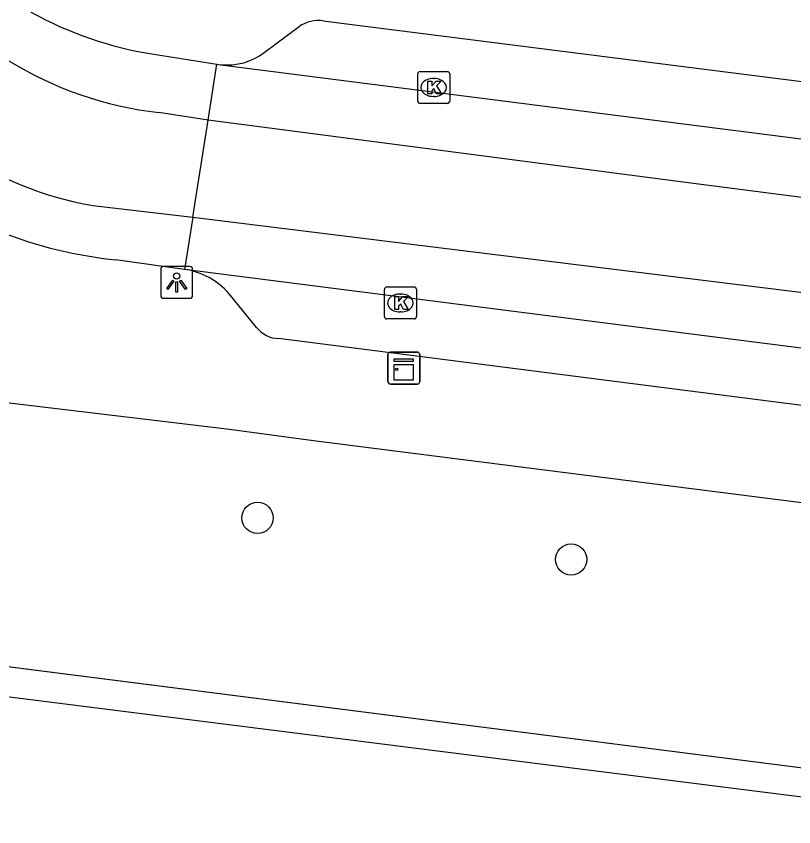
# Model space of a CAD drawing. Extents: x 161696 to 162377, y 380761 to 381673.
# Drawn here: x 162118.34 to 162142.66, y 381214.14 to 381239.5 of the extents above; entities that cross this region are included whole.
import ezdxf

# ---------------------------------------------------------------- set-up
doc = ezdxf.new("R2010")
doc.units = 0
for name, color, linetype in [('IMGEO_Boom', 7, 'Continuous'), ('IMGEO_Haag', 7, 'Continuous'), ('IMGEO_Hek', 7, 'Continuous'), ('IMGEO_Kast', 7, 'Continuous'), ('IMGEO_Kolk', 7, 'Continuous'), ('IMGEO_Lichtpunt', 7, 'Continuous'), ('IMGEO_Rijbaan_lokaal_gesloten', 7, 'Continuous'), ('IMGEO_Voetpad_open', 7, 'Continuous')]:
    doc.layers.add(name, color=color, linetype=linetype)

msp = doc.modelspace()

# ---------------------------------------------------------------- linework, layer by layer
at = {"layer": 'IMGEO_Boom'}
for centre in [(162125.892, 381223.802), (162135.7, 381222.501)]:
    msp.add_circle(centre, 0.489, dxfattribs=at)
at = {"layer": 'IMGEO_Haag'}
for points in [[(162054.976, 381227.186), (162054.841, 381226.239), (162086.887, 381222.147), (162150.366, 381214.138), (162150.473, 381215.011)], [(162150.473, 381215.011), (162057.374, 381226.88)]]:
    msp.add_lwpolyline(points, dxfattribs=at)
at = {"layer": 'IMGEO_Hek'}
msp.add_lwpolyline([(162150.473, 381215.011), (162054.976, 381227.186)], dxfattribs=at)
at = {"layer": 'IMGEO_Kast'}
for p, q in [((162129.966, 381228.066), (162129.966, 381228.907)), ((162129.966, 381228.907), (162129.966, 381228.066)), ((162130.041, 381228.991), (162130.882, 381228.991)), ((162130.882, 381228.991), (162130.041, 381228.991)), ((162130.966, 381228.916), (162130.966, 381228.075)), ((162130.966, 381228.075), (162130.966, 381228.916)), ((162130.891, 381227.991), (162130.05, 381227.991)), ((162130.05, 381227.991), (162130.891, 381227.991))]:
    msp.add_line(p, q, dxfattribs=at)
for points in [[(162130.161, 381228.781), (162130.761, 381228.781), (162130.761, 381228.696), (162130.161, 381228.696), (162130.161, 381228.781)], [(162130.161, 381228.606), (162130.761, 381228.606), (162130.761, 381228.117), (162130.161, 381228.117), (162130.161, 381228.606)]]:
    msp.add_lwpolyline(points, dxfattribs=at)
msp.add_circle((162130.245, 381228.455), 0.0377, dxfattribs=at)
for centre, start, end in [((162130.044, 381228.913), 92.4484, 184.2845), ((162130.044, 381228.913), 92.4484, 184.2845), ((162130.888, 381228.913), 2.4484, 94.2845), ((162130.888, 381228.913), 2.4484, 94.2845), ((162130.044, 381228.069), 182.4484, 274.2845), ((162130.044, 381228.069), 182.4484, 274.2845), ((162130.888, 381228.069), 272.4484, 4.2845), ((162130.888, 381228.069), 272.4484, 4.2845)]:
    msp.add_arc(centre, 0.0779, start, end, dxfattribs=at)
at = {"layer": 'IMGEO_Kolk'}
for p, q in [((162130.975, 381237.771), (162131.827, 381237.771)), ((162130.9, 381236.845), (162130.9, 381237.697)), ((162131.388, 381237.551), (162131.413, 381237.551)), ((162131.901, 381237.697), (162131.901, 381236.845)), ((162131.411, 381236.991), (162131.386, 381236.991)), ((162131.827, 381236.771), (162130.975, 381236.771)), ((162129.86, 381230.102), (162129.86, 381230.954)), ((162129.935, 381231.028), (162130.787, 381231.028)), ((162130.861, 381230.954), (162130.861, 381230.102)), ((162130.348, 381230.808), (162130.373, 381230.808)), ((162130.371, 381230.248), (162130.346, 381230.248)), ((162130.787, 381230.028), (162129.935, 381230.028))]:
    msp.add_line(p, q, dxfattribs=at)
for points in [[(162130.975, 381237.771), (162131.827, 381237.771)], [(162130.9, 381236.845), (162130.9, 381237.697)], [(162131.221, 381237.471), (162131.344, 381237.471), (162131.344, 381237.32), (162131.474, 381237.471), (162131.638, 381237.471), (162131.492, 381237.32), (162131.645, 381237.071), (162131.493, 381237.071), (162131.408, 381237.235), (162131.344, 381237.168), (162131.344, 381237.071), (162131.221, 381237.071), (162131.221, 381237.471)], [(162131.901, 381237.697), (162131.901, 381236.845)], [(162131.827, 381236.771), (162130.975, 381236.771)], [(162129.86, 381230.102), (162129.86, 381230.954)], [(162129.935, 381231.028), (162130.787, 381231.028)], [(162130.861, 381230.954), (162130.861, 381230.102)], [(162130.181, 381230.728), (162130.304, 381230.728), (162130.304, 381230.577), (162130.434, 381230.728), (162130.598, 381230.728), (162130.452, 381230.577), (162130.605, 381230.328), (162130.453, 381230.328), (162130.368, 381230.492), (162130.304, 381230.425), (162130.304, 381230.328), (162130.181, 381230.328), (162130.181, 381230.728)], [(162130.787, 381230.028), (162129.935, 381230.028)]]:
    msp.add_lwpolyline(points, dxfattribs=at)
for centre, start, end in [((162130.977, 381237.695), 91.552, 178.448), ((162130.977, 381237.695), 91.552, 178.448), ((162131.825, 381237.695), 1.552, 88.448), ((162131.825, 381237.695), 1.552, 88.448), ((162130.977, 381236.847), 181.552, 268.448), ((162130.977, 381236.847), 181.552, 268.448), ((162131.825, 381236.847), 271.552, 358.448), ((162131.825, 381236.847), 271.552, 358.448), ((162129.937, 381230.952), 91.552, 178.448), ((162129.937, 381230.952), 91.552, 178.448), ((162130.785, 381230.952), 1.552, 88.448), ((162130.785, 381230.952), 1.552, 88.448), ((162129.937, 381230.104), 181.552, 268.448), ((162129.937, 381230.104), 181.552, 268.448), ((162130.785, 381230.104), 271.552, 358.448), ((162130.785, 381230.104), 271.552, 358.448)]:
    msp.add_arc(centre, 0.0765, start, end, dxfattribs=at)
for centre, major_axis, ratio, start_param, end_param in [((162131.387, 381237.271), (-0.387, 0.002), 0.722429, 4.712389, 7.853982), ((162131.412, 381237.271), (-0.39, 0.002), 0.717154, 1.570796, 4.712389), ((162130.347, 381230.528), (-0.387, 0.002), 0.722429, 4.712389, 7.853982), ((162130.372, 381230.528), (-0.39, 0.002), 0.717154, 1.570796, 4.712389)]:
    msp.add_ellipse(centre, major_axis=major_axis, ratio=ratio, start_param=start_param, end_param=end_param, dxfattribs=at)
at = {"layer": 'IMGEO_Lichtpunt'}
for p, q in [((162123.765, 381231.671), (162122.957, 381231.671)), ((162123.765, 381231.671), (162122.957, 381231.671)), ((162122.863, 381231.576), (162122.863, 381230.769)), ((162122.863, 381231.576), (162122.863, 381230.769)), ((162123.859, 381230.769), (162123.859, 381231.576)), ((162123.859, 381230.769), (162123.859, 381231.576)), ((162122.957, 381230.675), (162123.765, 381230.675)), ((162122.957, 381230.675), (162123.765, 381230.675))]:
    msp.add_line(p, q, dxfattribs=at)
for points in [[(162123.237, 381231.24), (162123.276, 381231.212), (162123.088, 381230.95), (162123.05, 381230.977), (162123.237, 381231.24)], [(162123.339, 381231.192), (162123.386, 381231.192), (162123.386, 381230.87), (162123.339, 381230.87), (162123.339, 381231.192)], [(162123.449, 381231.212), (162123.487, 381231.239), (162123.674, 381230.977), (162123.635, 381230.949), (162123.449, 381231.212)]]:
    msp.add_lwpolyline(points, dxfattribs=at)
msp.add_circle((162123.362, 381231.374), 0.0994, dxfattribs=at)
for centre, start, end in [((162122.957, 381231.576), 90, 180), ((162122.957, 381231.576), 90, 180), ((162123.765, 381231.576), 0, 90), ((162123.765, 381231.576), 0, 90), ((162122.957, 381230.769), 180, 270), ((162122.957, 381230.769), 180, 270), ((162123.765, 381230.769), 270, 0), ((162123.765, 381230.769), 270, 360)]:
    msp.add_arc(centre, 0.0946, start, end, dxfattribs=at)
at = {"layer": 'IMGEO_Rijbaan_lokaal_gesloten'}
for points in [[(162122.648, 381238.312), (162124.616, 381238.002)], [(162124.351, 381236.249), (162124.616, 381238.002)], [(162124.616, 381238.002), (162124.67, 381237.994), (162124.747, 381237.984)], [(162124.747, 381237.984), (162157.943, 381233.74)], [(162124.351, 381236.249), (162122.806, 381236.484)], [(162123.87, 381233.217), (162124.351, 381236.249)], [(162157.697, 381231.924), (162139.205, 381234.308), (162124.351, 381236.249)], [(162120.734, 381233.573), (162123.87, 381233.217)], [(162123.87, 381233.217), (162123.609, 381231.577)], [(162123.87, 381233.217), (162157.312, 381229.082)], [(162123.609, 381231.577), (162121.444, 381231.881)], [(162151.067, 381228.073), (162123.609, 381231.577)]]:
    msp.add_lwpolyline(points, dxfattribs=at)
for centre, radius, start, end in [((162124.378, 381249.61), 11.43, 240.8086, 261.2964), ((162124.121, 381247.89), 11.481, 238.3215, 263.4214), ((162122.586, 381244.182), 10.769, 235.0851, 260.0985), ((162122.799, 381245.271), 13.458, 238.629, 264.2215)]:
    msp.add_arc(centre, radius, start, end, dxfattribs=at)
at = {"layer": 'IMGEO_Voetpad_open'}
for points in [[(162127.948, 381239.359), (162155.751, 381235.833)], [(162126.099, 381238.36), (162127.194, 381239.177)], [(162055.305, 381232.197), (162055.596, 381234.225), (162055.733, 381235.349), (162055.874, 381235.331), (162056.631, 381235.235), (162080.114, 381232.243), (162083.547, 381231.811), (162086.343, 381231.462), (162099.521, 381229.607), (162099.309, 381227.521), (162107.446, 381226.524), (162107.649, 381228.66), (162125.008, 381226.582), (162127.644, 381226.224), (162150.716, 381223.297)], [(162125.862, 381229.757), (162125, 381230.818)], [(162147.734, 381226.704), (162126.549, 381229.412)]]:
    msp.add_lwpolyline(points, dxfattribs=at)
for centre, radius, start, end in [((162127.802, 381238.312), 1.057, 82.0455, 125.0954), ((162124.936, 381239.925), 1.95, 264.4497, 306.6335), ((162123.277, 381229.315), 2.287, 41.1068, 81.6549), ((162126.593, 381230.357), 0.946, 219.3607, 267.3093)]:
    msp.add_arc(centre, radius, start, end, dxfattribs=at)

doc.saveas('drawing.dxf')
